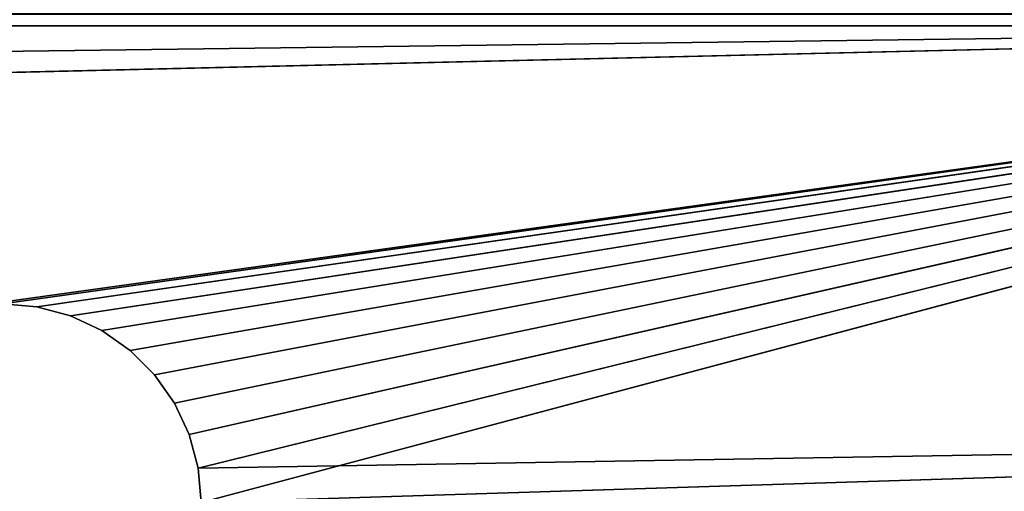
# Model space of a CAD drawing. Extents: x 2 to 332, y 2 to 332.
# Tile 365 of 656: x 291 to 303, y 10 to 16. Entities that reach past the tile are written whole.
import ezdxf

# ---------------------------------------------------------------- set-up
doc = ezdxf.new("R2010")
doc.units = 0
doc.header["$LTSCALE"] = 2.54
doc.layers.get('0').update_dxf_attribs({"color": 13, "linetype": 'CONTINUOUS'})

# ---------------------------------------------------------------- blocks, each defined once
blk = doc.blocks.new('P__KA_WN_KOWA_CAVELLA_30X3')
at = {"color": 0}
for p, q in [((315.579, 15.65, 109.014), (17.721, 15.65, 109.014)), ((17.721, 15.65, 110.014), (315.579, 15.65, 110.014)), ((315.579, 15.65, 109.014), (17.721, 15.65, 109.014)), ((17.721, 15.65, 110.014), (315.579, 15.65, 110.014)), ((42.721, 12.15, 110.014), (315.579, 15.65, 110.014)), ((42.721, 12.15, 110.014), (315.579, 15.65, 110.014)), ((166.65, 12.15, 110.014), (315.579, 15.65, 110.014)), ((166.65, 12.15, 110.014), (315.579, 15.65, 110.014)), ((315.579, 15.65, 110.014), (290.145, 12.112, 110.014)), ((315.579, 15.65, 110.014), (290.145, 12.112, 110.014)), ((290.579, 12.15, 109.014), (315.579, 15.65, 109.014)), ((290.579, 12.15, 109.014), (315.579, 15.65, 109.014)), ((290.579, 12.15, 110.014), (315.579, 15.65, 110.014)), ((290.579, 12.15, 110.014), (315.579, 15.65, 110.014)), ((291.013, 12.112, 109.014), (315.579, 15.65, 109.014)), ((291.013, 12.112, 109.014), (315.579, 15.65, 109.014)), ((291.013, 12.112, 110.014), (315.579, 15.65, 110.014)), ((291.013, 12.112, 110.014), (315.579, 15.65, 110.014)), ((291.434, 11.999, 109.014), (315.579, 15.65, 109.014)), ((291.434, 11.999, 109.014), (315.579, 15.65, 109.014)), ((291.434, 11.999, 110.014), (315.579, 15.65, 110.014)), ((291.434, 11.999, 110.014), (315.579, 15.65, 110.014)), ((291.829, 11.815, 109.014), (315.579, 15.65, 109.014)), ((291.829, 11.815, 109.014), (315.579, 15.65, 109.014)), ((291.829, 11.815, 110.014), (315.579, 15.65, 110.014)), ((291.829, 11.815, 110.014), (315.579, 15.65, 110.014)), ((292.186, 11.565, 109.014), (315.579, 15.65, 109.014)), ((292.186, 11.565, 109.014), (315.579, 15.65, 109.014)), ((292.186, 11.565, 110.014), (315.579, 15.65, 110.014)), ((292.186, 11.565, 110.014), (315.579, 15.65, 110.014)), ((292.494, 11.257, 109.014), (315.579, 15.65, 109.014)), ((292.494, 11.257, 109.014), (315.579, 15.65, 109.014)), ((292.494, 11.257, 110.014), (315.579, 15.65, 110.014)), ((292.494, 11.257, 110.014), (315.579, 15.65, 110.014)), ((292.744, 10.9, 109.014), (315.579, 15.65, 109.014)), ((292.744, 10.9, 109.014), (315.579, 15.65, 109.014)), ((292.744, 10.9, 110.014), (315.579, 15.65, 110.014)), ((292.744, 10.9, 110.014), (315.579, 15.65, 110.014)), ((292.929, 10.505, 109.014), (315.579, 15.65, 109.014)), ((292.929, 10.505, 109.014), (315.579, 15.65, 109.014)), ((292.929, 10.505, 110.014), (315.579, 15.65, 110.014)), ((292.929, 10.505, 110.014), (315.579, 15.65, 110.014)), ((293.041, 10.084, 109.014), (315.579, 15.65, 109.014)), ((293.041, 10.084, 109.014), (315.579, 15.65, 109.014)), ((293.041, 10.084, 110.014), (315.579, 15.65, 110.014)), ((293.041, 10.084, 110.014), (315.579, 15.65, 110.014)), ((293.079, 9.65, 109.014), (315.579, 15.65, 109.014)), ((293.079, 9.65, 109.014), (315.579, 15.65, 109.014)), ((291.013, 12.112, 109.014), (290.579, 12.15, 109.014)), ((290.579, 12.15, 110.014), (291.013, 12.112, 110.014)), ((290.579, 12.15, 109.014), (291.013, 12.112, 110.014)), ((290.579, 12.15, 110.014), (291.013, 12.112, 110.014)), ((290.579, 12.15, 109.014), (291.013, 12.112, 110.014)), ((291.013, 12.112, 109.014), (290.579, 12.15, 109.014)), ((291.434, 11.999, 109.014), (291.013, 12.112, 109.014)), ((291.013, 12.112, 110.014), (291.434, 11.999, 110.014)), ((291.013, 12.112, 109.014), (291.013, 12.112, 110.014)), ((291.013, 12.112, 109.014), (291.013, 12.112, 110.014)), ((291.013, 12.112, 109.014), (291.434, 11.999, 110.014)), ((291.013, 12.112, 110.014), (291.434, 11.999, 110.014)), ((291.013, 12.112, 109.014), (291.434, 11.999, 110.014)), ((291.434, 11.999, 109.014), (291.013, 12.112, 109.014)), ((291.829, 11.815, 109.014), (291.434, 11.999, 109.014)), ((291.434, 11.999, 110.014), (291.829, 11.815, 110.014)), ((291.434, 11.999, 109.014), (291.434, 11.999, 110.014)), ((291.434, 11.999, 109.014), (291.434, 11.999, 110.014)), ((291.434, 11.999, 109.014), (291.829, 11.815, 110.014)), ((291.434, 11.999, 110.014), (291.829, 11.815, 110.014)), ((291.434, 11.999, 109.014), (291.829, 11.815, 110.014)), ((291.829, 11.815, 109.014), (291.434, 11.999, 109.014)), ((292.186, 11.565, 109.014), (291.829, 11.815, 109.014)), ((291.829, 11.815, 110.014), (292.186, 11.565, 110.014)), ((291.829, 11.815, 109.014), (291.829, 11.815, 110.014)), ((291.829, 11.815, 109.014), (291.829, 11.815, 110.014)), ((291.829, 11.815, 109.014), (292.186, 11.565, 110.014)), ((291.829, 11.815, 110.014), (292.186, 11.565, 110.014)), ((291.829, 11.815, 109.014), (292.186, 11.565, 110.014)), ((292.186, 11.565, 109.014), (291.829, 11.815, 109.014)), ((292.494, 11.257, 109.014), (292.186, 11.565, 109.014)), ((292.186, 11.565, 110.014), (292.494, 11.257, 110.014)), ((292.186, 11.565, 109.014), (292.186, 11.565, 110.014)), ((292.186, 11.565, 109.014), (292.186, 11.565, 110.014)), ((292.186, 11.565, 109.014), (292.494, 11.257, 110.014)), ((292.186, 11.565, 110.014), (292.494, 11.257, 110.014)), ((292.186, 11.565, 109.014), (292.494, 11.257, 110.014)), ((292.494, 11.257, 109.014), (292.186, 11.565, 109.014)), ((292.744, 10.9, 109.014), (292.494, 11.257, 109.014)), ((292.494, 11.257, 110.014), (292.744, 10.9, 110.014)), ((292.494, 11.257, 109.014), (292.494, 11.257, 110.014)), ((292.494, 11.257, 109.014), (292.494, 11.257, 110.014)), ((292.494, 11.257, 109.014), (292.744, 10.9, 110.014)), ((292.494, 11.257, 110.014), (292.744, 10.9, 110.014)), ((292.494, 11.257, 109.014), (292.744, 10.9, 110.014)), ((292.744, 10.9, 109.014), (292.494, 11.257, 109.014)), ((292.929, 10.505, 109.014), (292.744, 10.9, 109.014)), ((292.744, 10.9, 110.014), (292.929, 10.505, 110.014)), ((292.744, 10.9, 109.014), (292.744, 10.9, 110.014)), ((292.744, 10.9, 109.014), (292.744, 10.9, 110.014)), ((292.744, 10.9, 109.014), (292.929, 10.505, 110.014)), ((292.744, 10.9, 110.014), (292.929, 10.505, 110.014)), ((292.744, 10.9, 109.014), (292.929, 10.505, 110.014)), ((292.929, 10.505, 109.014), (292.744, 10.9, 109.014)), ((293.041, 10.084, 110.014), (322.509, 10.579, 110.014)), ((293.041, 10.084, 110.014), (322.509, 10.579, 110.014)), ((293.079, 9.65, 110.014), (322.509, 10.579, 110.014)), ((293.079, 9.65, 110.014), (322.509, 10.579, 110.014)), ((293.041, 10.084, 109.014), (292.929, 10.505, 109.014)), ((292.929, 10.505, 110.014), (293.041, 10.084, 110.014)), ((292.929, 10.505, 109.014), (292.929, 10.505, 110.014)), ((292.929, 10.505, 109.014), (292.929, 10.505, 110.014)), ((292.929, 10.505, 109.014), (293.041, 10.084, 110.014)), ((292.929, 10.505, 110.014), (293.041, 10.084, 110.014)), ((292.929, 10.505, 109.014), (293.041, 10.084, 110.014)), ((293.041, 10.084, 109.014), (292.929, 10.505, 109.014)), ((293.079, 9.65, 109.014), (293.041, 10.084, 109.014)), ((293.041, 10.084, 110.014), (293.079, 9.65, 110.014)), ((293.041, 10.084, 109.014), (293.041, 10.084, 110.014)), ((293.041, 10.084, 109.014), (293.041, 10.084, 110.014)), ((293.041, 10.084, 109.014), (293.079, 9.65, 110.014)), ((293.041, 10.084, 110.014), (293.079, 9.65, 110.014)), ((293.041, 10.084, 109.014), (293.079, 9.65, 110.014)), ((293.079, 9.65, 109.014), (293.041, 10.084, 109.014))]:
    blk.add_line(p, q, dxfattribs=at)
mesh = blk.add_polyface(dxfattribs=at)
corners = [(326.65, 1.65, 113.014), (315.15, 17.15, 113.014), (6.65, 1.65, 113.014)]
mesh.append_faces([[corners[k] for k in face] for face in [(0, 1, 2)]], dxfattribs={"color": 0})
mesh = blk.add_polyface(dxfattribs=at)
corners = [(315.15, 17.15, 113.014), (18.15, 17.15, 113.014), (6.65, 1.65, 113.014)]
mesh.append_faces([[corners[k] for k in face] for face in [(0, 1, 2)]], dxfattribs={"color": 0})
mesh = blk.add_polyface(dxfattribs=at)
corners = [(326.65, 1.65, 110.014), (6.65, 1.65, 110.014), (18.15, 17.15, 110.014)]
mesh.append_faces([[corners[k] for k in face] for face in [(0, 1, 2)]], dxfattribs={"color": 0})
mesh = blk.add_polyface(dxfattribs=at)
corners = [(326.65, 1.65, 110.014), (18.15, 17.15, 110.014), (315.15, 17.15, 110.014)]
mesh.append_faces([[corners[k] for k in face] for face in [(0, 1, 2)]], dxfattribs={"color": 0})
mesh = blk.add_polyface(dxfattribs=at)
corners = [(315.579, 15.963, 109.99), (17.721, 15.963, 109.99), (17.721, 15.65, 110.014)]
mesh.append_faces([[corners[k] for k in face] for face in [(0, 1, 2)]], dxfattribs={"color": 0})
mesh = blk.add_polyface(dxfattribs=at)
corners = [(315.579, 15.963, 109.99), (17.721, 15.65, 110.014), (315.579, 15.65, 110.014)]
mesh.append_faces([[corners[k] for k in face] for face in [(0, 1, 2)]], dxfattribs={"color": 0})
mesh = blk.add_polyface(dxfattribs=at)
corners = [(315.579, 15.65, 109.014), (17.721, 15.65, 109.014), (315.579, 15.806, 109.002)]
mesh.append_faces([[corners[k] for k in face] for face in [(0, 1, 2)]], dxfattribs={"color": 0})
mesh = blk.add_polyface(dxfattribs=at)
corners = [(315.579, 15.806, 109.002), (17.721, 15.65, 109.014), (17.721, 15.806, 109.002)]
mesh.append_faces([[corners[k] for k in face] for face in [(0, 1, 2)]], dxfattribs={"color": 0})
mesh = blk.add_polyface(dxfattribs=at)
corners = [(315.579, 15.65, 109.014), (290.579, 12.15, 109.014), (17.721, 15.65, 109.014)]
mesh.append_faces([[corners[k] for k in face] for face in [(0, 1, 2)]], dxfattribs={"color": 0})
mesh = blk.add_polyface(dxfattribs=at)
corners = [(315.579, 15.65, 110.014), (17.721, 15.65, 110.014), (42.721, 12.15, 110.014)]
mesh.append_faces([[corners[k] for k in face] for face in [(0, 1, 2)]], dxfattribs={"color": 0})
mesh = blk.add_polyface(dxfattribs=at)
corners = [(315.579, 15.65, 110.014), (42.721, 12.15, 110.014), (166.65, 12.15, 110.014)]
mesh.append_faces([[corners[k] for k in face] for face in [(0, 1, 2)]], dxfattribs={"color": 0})
mesh = blk.add_polyface(dxfattribs=at)
corners = [(315.579, 15.65, 110.014), (166.65, 12.15, 110.014), (290.145, 12.112, 110.014)]
mesh.append_faces([[corners[k] for k in face] for face in [(0, 1, 2)]], dxfattribs={"color": 0})
mesh = blk.add_polyface(dxfattribs=at)
corners = [(315.579, 15.65, 110.014), (290.145, 12.112, 110.014), (290.579, 12.15, 110.014)]
mesh.append_faces([[corners[k] for k in face] for face in [(0, 1, 2)]], dxfattribs={"color": 0})
mesh = blk.add_polyface(dxfattribs=at)
corners = [(315.579, 15.65, 109.014), (291.013, 12.112, 109.014), (290.579, 12.15, 109.014)]
mesh.append_faces([[corners[k] for k in face] for face in [(0, 1, 2)]], dxfattribs={"color": 0})
mesh = blk.add_polyface(dxfattribs=at)
corners = [(315.579, 15.65, 110.014), (290.579, 12.15, 110.014), (291.013, 12.112, 110.014)]
mesh.append_faces([[corners[k] for k in face] for face in [(0, 1, 2)]], dxfattribs={"color": 0})
mesh = blk.add_polyface(dxfattribs=at)
corners = [(315.579, 15.65, 109.014), (291.434, 11.999, 109.014), (291.013, 12.112, 109.014)]
mesh.append_faces([[corners[k] for k in face] for face in [(0, 1, 2)]], dxfattribs={"color": 0})
mesh = blk.add_polyface(dxfattribs=at)
corners = [(315.579, 15.65, 110.014), (291.013, 12.112, 110.014), (291.434, 11.999, 110.014)]
mesh.append_faces([[corners[k] for k in face] for face in [(0, 1, 2)]], dxfattribs={"color": 0})
mesh = blk.add_polyface(dxfattribs=at)
corners = [(315.579, 15.65, 109.014), (291.829, 11.815, 109.014), (291.434, 11.999, 109.014)]
mesh.append_faces([[corners[k] for k in face] for face in [(0, 1, 2)]], dxfattribs={"color": 0})
mesh = blk.add_polyface(dxfattribs=at)
corners = [(315.579, 15.65, 110.014), (291.434, 11.999, 110.014), (291.829, 11.815, 110.014)]
mesh.append_faces([[corners[k] for k in face] for face in [(0, 1, 2)]], dxfattribs={"color": 0})
mesh = blk.add_polyface(dxfattribs=at)
corners = [(315.579, 15.65, 109.014), (292.186, 11.565, 109.014), (291.829, 11.815, 109.014)]
mesh.append_faces([[corners[k] for k in face] for face in [(0, 1, 2)]], dxfattribs={"color": 0})
mesh = blk.add_polyface(dxfattribs=at)
corners = [(315.579, 15.65, 110.014), (291.829, 11.815, 110.014), (292.186, 11.565, 110.014)]
mesh.append_faces([[corners[k] for k in face] for face in [(0, 1, 2)]], dxfattribs={"color": 0})
mesh = blk.add_polyface(dxfattribs=at)
corners = [(315.579, 15.65, 109.014), (292.494, 11.257, 109.014), (292.186, 11.565, 109.014)]
mesh.append_faces([[corners[k] for k in face] for face in [(0, 1, 2)]], dxfattribs={"color": 0})
mesh = blk.add_polyface(dxfattribs=at)
corners = [(315.579, 15.65, 110.014), (292.186, 11.565, 110.014), (292.494, 11.257, 110.014)]
mesh.append_faces([[corners[k] for k in face] for face in [(0, 1, 2)]], dxfattribs={"color": 0})
mesh = blk.add_polyface(dxfattribs=at)
corners = [(315.579, 15.65, 109.014), (292.744, 10.9, 109.014), (292.494, 11.257, 109.014)]
mesh.append_faces([[corners[k] for k in face] for face in [(0, 1, 2)]], dxfattribs={"color": 0})
mesh = blk.add_polyface(dxfattribs=at)
corners = [(315.579, 15.65, 110.014), (292.494, 11.257, 110.014), (292.744, 10.9, 110.014)]
mesh.append_faces([[corners[k] for k in face] for face in [(0, 1, 2)]], dxfattribs={"color": 0})
mesh = blk.add_polyface(dxfattribs=at)
corners = [(315.579, 15.65, 109.014), (292.929, 10.505, 109.014), (292.744, 10.9, 109.014)]
mesh.append_faces([[corners[k] for k in face] for face in [(0, 1, 2)]], dxfattribs={"color": 0})
mesh = blk.add_polyface(dxfattribs=at)
corners = [(315.579, 15.65, 110.014), (292.744, 10.9, 110.014), (292.929, 10.505, 110.014)]
mesh.append_faces([[corners[k] for k in face] for face in [(0, 1, 2)]], dxfattribs={"color": 0})
mesh = blk.add_polyface(dxfattribs=at)
corners = [(315.579, 15.65, 109.014), (293.041, 10.084, 109.014), (292.929, 10.505, 109.014)]
mesh.append_faces([[corners[k] for k in face] for face in [(0, 1, 2)]], dxfattribs={"color": 0})
mesh = blk.add_polyface(dxfattribs=at)
corners = [(315.579, 15.65, 110.014), (292.929, 10.505, 110.014), (293.041, 10.084, 110.014)]
mesh.append_faces([[corners[k] for k in face] for face in [(0, 1, 2)]], dxfattribs={"color": 0})
mesh = blk.add_polyface(dxfattribs=at)
corners = [(315.579, 15.65, 109.014), (293.079, 9.65, 109.014), (293.041, 10.084, 109.014)]
mesh.append_faces([[corners[k] for k in face] for face in [(0, 1, 2)]], dxfattribs={"color": 0})
mesh = blk.add_polyface(dxfattribs=at)
corners = [(322.509, 10.579, 110.014), (315.579, 15.65, 110.014), (293.041, 10.084, 110.014)]
mesh.append_faces([[corners[k] for k in face] for face in [(0, 1, 2)]], dxfattribs={"color": 0})
mesh = blk.add_polyface(dxfattribs=at)
corners = [(318.183, 6.515, 109.014), (293.079, 9.65, 109.014), (315.579, 15.65, 109.014)]
mesh.append_faces([[corners[k] for k in face] for face in [(0, 1, 2)]], dxfattribs={"color": 0})
mesh = blk.add_polyface(dxfattribs=at)
corners = [(290.579, 12.15, 110.014), (290.579, 12.15, 109.014), (291.013, 12.112, 110.014)]
mesh.append_faces([[corners[k] for k in face] for face in [(0, 1, 2)]], dxfattribs={"color": 0})
mesh = blk.add_polyface(dxfattribs=at)
corners = [(291.013, 12.112, 110.014), (290.579, 12.15, 109.014), (291.013, 12.112, 109.014)]
mesh.append_faces([[corners[k] for k in face] for face in [(0, 1, 2)]], dxfattribs={"color": 0})
mesh = blk.add_polyface(dxfattribs=at)
corners = [(291.013, 12.112, 110.014), (291.013, 12.112, 109.014), (291.434, 11.999, 110.014)]
mesh.append_faces([[corners[k] for k in face] for face in [(0, 1, 2)]], dxfattribs={"color": 0})
mesh = blk.add_polyface(dxfattribs=at)
corners = [(291.434, 11.999, 110.014), (291.013, 12.112, 109.014), (291.434, 11.999, 109.014)]
mesh.append_faces([[corners[k] for k in face] for face in [(0, 1, 2)]], dxfattribs={"color": 0})
mesh = blk.add_polyface(dxfattribs=at)
corners = [(291.434, 11.999, 110.014), (291.434, 11.999, 109.014), (291.829, 11.815, 110.014)]
mesh.append_faces([[corners[k] for k in face] for face in [(0, 1, 2)]], dxfattribs={"color": 0})
mesh = blk.add_polyface(dxfattribs=at)
corners = [(291.829, 11.815, 110.014), (291.434, 11.999, 109.014), (291.829, 11.815, 109.014)]
mesh.append_faces([[corners[k] for k in face] for face in [(0, 1, 2)]], dxfattribs={"color": 0})
mesh = blk.add_polyface(dxfattribs=at)
corners = [(291.829, 11.815, 110.014), (291.829, 11.815, 109.014), (292.186, 11.565, 110.014)]
mesh.append_faces([[corners[k] for k in face] for face in [(0, 1, 2)]], dxfattribs={"color": 0})
mesh = blk.add_polyface(dxfattribs=at)
corners = [(292.186, 11.565, 110.014), (291.829, 11.815, 109.014), (292.186, 11.565, 109.014)]
mesh.append_faces([[corners[k] for k in face] for face in [(0, 1, 2)]], dxfattribs={"color": 0})
mesh = blk.add_polyface(dxfattribs=at)
corners = [(292.186, 11.565, 110.014), (292.186, 11.565, 109.014), (292.494, 11.257, 110.014)]
mesh.append_faces([[corners[k] for k in face] for face in [(0, 1, 2)]], dxfattribs={"color": 0})
mesh = blk.add_polyface(dxfattribs=at)
corners = [(292.494, 11.257, 110.014), (292.186, 11.565, 109.014), (292.494, 11.257, 109.014)]
mesh.append_faces([[corners[k] for k in face] for face in [(0, 1, 2)]], dxfattribs={"color": 0})
mesh = blk.add_polyface(dxfattribs=at)
corners = [(292.494, 11.257, 109.014), (292.744, 10.9, 110.014), (292.494, 11.257, 110.014)]
mesh.append_faces([[corners[k] for k in face] for face in [(0, 1, 2)]], dxfattribs={"color": 0})
mesh = blk.add_polyface(dxfattribs=at)
corners = [(292.494, 11.257, 109.014), (292.744, 10.9, 109.014), (292.744, 10.9, 110.014)]
mesh.append_faces([[corners[k] for k in face] for face in [(0, 1, 2)]], dxfattribs={"color": 0})
mesh = blk.add_polyface(dxfattribs=at)
corners = [(292.744, 10.9, 109.014), (292.929, 10.505, 110.014), (292.744, 10.9, 110.014)]
mesh.append_faces([[corners[k] for k in face] for face in [(0, 1, 2)]], dxfattribs={"color": 0})
mesh = blk.add_polyface(dxfattribs=at)
corners = [(292.744, 10.9, 109.014), (292.929, 10.505, 109.014), (292.929, 10.505, 110.014)]
mesh.append_faces([[corners[k] for k in face] for face in [(0, 1, 2)]], dxfattribs={"color": 0})
mesh = blk.add_polyface(dxfattribs=at)
corners = [(322.509, 10.579, 110.014), (293.041, 10.084, 110.014), (293.079, 9.65, 110.014)]
mesh.append_faces([[corners[k] for k in face] for face in [(0, 1, 2)]], dxfattribs={"color": 0})
mesh = blk.add_polyface(dxfattribs=at)
corners = [(322.509, 10.579, 110.014), (293.079, 9.65, 110.014), (319.973, 8.043, 110.014)]
mesh.append_faces([[corners[k] for k in face] for face in [(0, 1, 2)]], dxfattribs={"color": 0})
mesh = blk.add_polyface(dxfattribs=at)
corners = [(292.929, 10.505, 109.014), (293.041, 10.084, 110.014), (292.929, 10.505, 110.014)]
mesh.append_faces([[corners[k] for k in face] for face in [(0, 1, 2)]], dxfattribs={"color": 0})
mesh = blk.add_polyface(dxfattribs=at)
corners = [(292.929, 10.505, 109.014), (293.041, 10.084, 109.014), (293.041, 10.084, 110.014)]
mesh.append_faces([[corners[k] for k in face] for face in [(0, 1, 2)]], dxfattribs={"color": 0})
mesh = blk.add_polyface(dxfattribs=at)
corners = [(293.041, 10.084, 109.014), (293.079, 9.65, 110.014), (293.041, 10.084, 110.014)]
mesh.append_faces([[corners[k] for k in face] for face in [(0, 1, 2)]], dxfattribs={"color": 0})
mesh = blk.add_polyface(dxfattribs=at)
corners = [(293.041, 10.084, 109.014), (293.079, 9.65, 109.014), (293.079, 9.65, 110.014)]
mesh.append_faces([[corners[k] for k in face] for face in [(0, 1, 2)]], dxfattribs={"color": 0})

msp = doc.modelspace()

# ---------------------------------------------------------------- block references
at = {"color": 0}
msp.add_blockref('P__KA_WN_KOWA_CAVELLA_30X3', (0, 0), dxfattribs=at)

doc.saveas('drawing.dxf')
